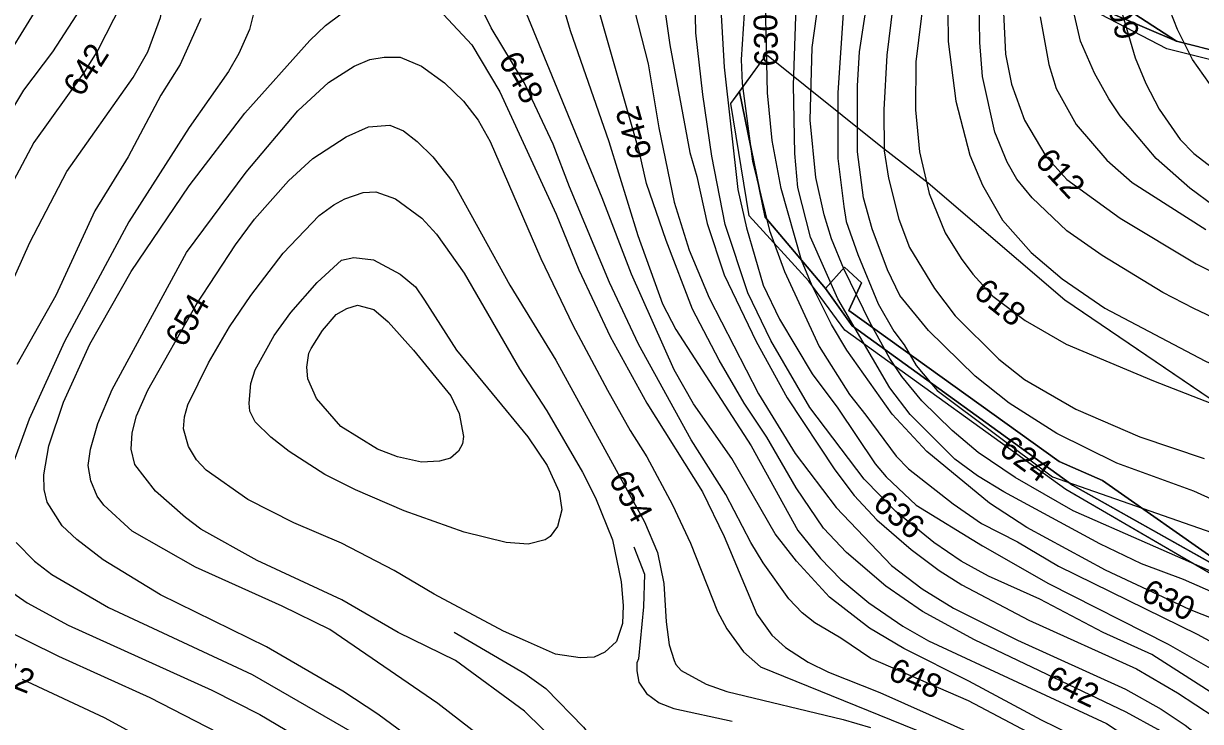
# Model space of a CAD drawing. Extents: x -709418 to -703832, y -1161719 to -1157826.
# Drawn here: x -708183.3 to -707785.2, y -1160132.7 to -1159896.5 of the extents above; entities that cross this region are included whole.
import ezdxf

# ---------------------------------------------------------------- set-up
doc = ezdxf.new("R2010")
doc.units = 0
for name, color, linetype in [('102_obvod PÚ', 7, 'Continuous'), ('120_vrstevnice hlavní', 7, 'Continuous'), ('121_vrstevnice hlavní_popis', 7, 'Continuous'), ('122_vrstevnice základní', 7, 'Continuous'), ('124_vrstevnice doplňková', 7, 'Continuous'), ('206_TTP_KN', 7, 'Continuous'), ('207_lesní pozemek_KN', 7, 'Continuous'), ('210_ostatní plocha_KN', 7, 'Continuous')]:
    doc.layers.add(name, color=color, linetype=linetype)

msp = doc.modelspace()

# ---------------------------------------------------------------- linework, layer by layer
at = {"layer": '102_obvod PÚ'}
for points in [[(-707763.37, -1159913.49), (-707796.59, -1159905.07), (-707818.87, -1159893.49)], [(-707764.12, -1160093), (-707830.79, -1160054.19), (-707905.48, -1160000.3), (-707917.69, -1159983.67), (-707937.88, -1159961.55), (-707944.02, -1159923.62), (-707932.03, -1159906.96), (-707893.28, -1159937.97), (-707877.33, -1159950.42), (-707831.09, -1159990.06), (-707722.66, -1160063.67)], [(-707912, -1159986.19), (-707905.61, -1159978.94), (-707899.9, -1159984.33), (-707904.11, -1159993.64), (-707833.04, -1160044.74), (-707818.33, -1160051.18), (-707777.26, -1160080.04), (-707778.65, -1160072.19), (-707775.41, -1160059.24), (-707762.81, -1160070.55), (-707750.42, -1160090.45), (-707764.92, -1160088.57), (-707828.46, -1160052.75), (-707903.03, -1159998.83), (-707912, -1159986.19)], [(-707912, -1159986.19), (-707903.03, -1159998.83), (-707828.46, -1160052.75), (-707764.92, -1160088.57), (-707750.42, -1160090.45), (-707739.26, -1160091.89), (-707715.64, -1160087.07), (-707732.95, -1160084.32), (-707750.42, -1160090.45), (-707762.81, -1160070.55), (-707775.41, -1160059.24), (-707778.65, -1160072.19), (-707777.26, -1160080.04), (-707818.33, -1160051.18), (-707833.04, -1160044.74), (-707904.11, -1159993.64), (-707899.9, -1159984.33), (-707905.61, -1159978.94), (-707912, -1159986.19)]]:
    msp.add_lwpolyline(points, dxfattribs=at)
at = {"layer": '120_vrstevnice hlavní'}
for points in [[(-707979.86, -1159879.75), (-707972.06, -1159910.12), (-707968.44, -1159931.82), (-707963.23, -1159956.99), (-707958.17, -1159973.19), (-707951.37, -1159989.39), (-707934.74, -1160021.79), (-707922.3, -1160042.04), (-707908.41, -1160060.26), (-707889.75, -1160079.93), (-707879.34, -1160087.89), (-707868.78, -1160094.4), (-707847.08, -1160105.25), (-707810.63, -1160121.74), (-707798.48, -1160128.53), (-707790.38, -1160134.03), (-707781.99, -1160140.68), (-707769.55, -1160153.41), (-707762.32, -1160162.53), (-707758.56, -1160168.17)], [(-707776.59, -1160099.69), (-707788.94, -1160094.83), (-707817.29, -1160081.52), (-707843.9, -1160067.06), (-707856.63, -1160058.81), (-707877.75, -1160041.31), (-707889.46, -1160028.73), (-707904.8, -1160007.03), (-707910, -1159998.35), (-707916.51, -1159985.34), (-707920.13, -1159976.66), (-707927.07, -1159952.36), (-707930.11, -1159936.16), (-707931.7, -1159919.96), (-707932.57, -1159879.46)], [(-707887.87, -1159879.46), (-707891.34, -1159907.23), (-707892.36, -1159925.74), (-707892.21, -1159939.63), (-707890.77, -1159948.89), (-707887.29, -1159962.77), (-707883.68, -1159972.32), (-707875.14, -1159986.2), (-707868.2, -1159995.46), (-707853.45, -1160010.07), (-707844.77, -1160017.01), (-707827.41, -1160026.99), (-707805.71, -1160036.4), (-707784.02, -1160043.77)], [(-708183.23, -1159919.09), (-708173.43, -1159906.12), (-708162.84, -1159889.73)], [(-708081.12, -1159897.15), (-708075.83, -1159893.24)], [(-708041.28, -1159893.52), (-708031.65, -1159903.76), (-708022.25, -1159919.67), (-708003.15, -1159961.04), (-707995.49, -1159979.84), (-707984.93, -1160002.4), (-707972.49, -1160024.97), (-707953.69, -1160055.06), (-707946.31, -1160070.1), (-707935.32, -1160096.42), (-707930.25, -1160103.51), (-707925.62, -1160107.71), (-707917.96, -1160112.62), (-707911.02, -1160116.09), (-707893.66, -1160122.89), (-707852, -1160141.55), (-707841.59, -1160147.05), (-707827.7, -1160155.87), (-707817.43, -1160163.68), (-707801.66, -1160179.02), (-707794.86, -1160187.26), (-707789.08, -1160195.94), (-707783.29, -1160207.22)], [(-707839.42, -1159894.21), (-707836.52, -1159910.41), (-707834.06, -1159918.51), (-707827.27, -1159930.66), (-707816.85, -1159942.81), (-707808.32, -1159950.33), (-707783.44, -1159966.24)], [(-708052.33, -1160138.51), (-708063.47, -1160130.27), (-708075.33, -1160122.46), (-708101.08, -1160107.42), (-708136.95, -1160089.91), (-708156.33, -1160078.05), (-708165.3, -1160071.11), (-708170.22, -1160066.48), (-708175.28, -1160058.53), (-708176.29, -1160054.19), (-708176.44, -1160049.27), (-708174.7, -1160039.43), (-708169.78, -1160024.68), (-708160.82, -1160005.01), (-708146.93, -1159980.42), (-708127.26, -1159951.49), (-708108.45, -1159926.9), (-708086.47, -1159902.31), (-708081.12, -1159897.15)], [(-708191.91, -1159933.41), (-708183.23, -1159919.09)]]:
    msp.add_lwpolyline(points, dxfattribs=at)
at = {"layer": '122_vrstevnice základní'}
for points in [[(-708205.37, -1160024.68), (-708181.21, -1159970.58), (-708168.63, -1159946.57), (-708146.21, -1159914.75), (-708141.29, -1159906.07), (-708136.95, -1159894.5), (-708135.21, -1159885.82), (-708135.07, -1159870.78), (-708136.23, -1159861.23), (-708140.85, -1159838.96), (-708143.46, -1159807.13), (-708142.59, -1159786.02), (-708131.6, -1159722.37), (-708127.69, -1159703.28), (-708123.35, -1159690.55)], [(-707777.94, -1160083.55), (-707828.28, -1160061.42), (-707847.95, -1160050.14), (-707860.39, -1160041.75), (-707869.21, -1160034.23), (-707879.48, -1160024.25), (-707886.28, -1160016), (-707890.33, -1160009.93), (-707896.98, -1159997.78), (-707905.81, -1159979.55), (-707910, -1159969.43), (-707912.46, -1159961.32), (-707915.35, -1159948.6), (-707917.23, -1159929.21), (-707916.51, -1159904.62), (-707910.58, -1159861.81)], [(-707765.79, -1160064.6), (-707787.49, -1160054.77), (-707813.53, -1160045.36), (-707833.78, -1160035.24), (-707849.97, -1160024.97), (-707861.42, -1160015.88), (-707877.17, -1160000.38), (-707886.86, -1159988.52), (-707891.05, -1159979.84), (-707896.26, -1159965.95), (-707899.15, -1159955.54), (-707901.18, -1159939.92), (-707901.18, -1159917.64), (-707900.6, -1159906.07), (-707893.66, -1159860.94)], [(-707969.31, -1159871.36), (-707964.68, -1159903.76), (-707957.88, -1159940.21), (-707955.57, -1159948.31), (-707952.09, -1159964.22), (-707946.31, -1159981.57), (-707935.46, -1160004.14), (-707925.05, -1160023.23)], [(-707938.21, -1159872.22), (-707940.52, -1159908.68), (-707940.23, -1159916.78), (-707936.76, -1159943.1), (-707930.98, -1159966.53), (-707925.91, -1159980.42), (-707914.2, -1160005.88), (-707903.93, -1160022.08), (-707898.43, -1160029.02), (-707888.16, -1160042.91), (-707883.97, -1160047.24), (-707868.92, -1160059.1), (-707859.23, -1160065.76), (-707847.08, -1160071.98), (-707833.2, -1160080.22), (-707786.33, -1160103.22), (-707760.3, -1160117.25)], [(-708190.03, -1159909.83), (-708170.94, -1159878.59)], [(-707877.75, -1159879.17), (-707881.51, -1159909.54), (-707881.65, -1159925.74), (-707880.21, -1159939.92), (-707877.02, -1159954.09), (-707871.53, -1159967.4), (-707866.18, -1159976.08), (-707862.27, -1159981.29), (-707855.47, -1159988.81), (-707844.48, -1159997.05), (-707830.59, -1160005.01), (-707801.09, -1160017.45), (-707777.07, -1160026.85), (-707746.7, -1160037.84), (-707727.9, -1160045.51), (-707698.97, -1160059.25), (-707685.66, -1160067.06), (-707678.6, -1160073.42), (-707671.92, -1160081.67), (-707669.02, -1160086.59), (-707666.28, -1160093.82), (-707664.69, -1160100.76), (-707661.94, -1160125.5), (-707664.09, -1160135.94)], [(-707782.14, -1159916.78), (-707787.92, -1159908.68), (-707792.98, -1159898.55), (-707801.66, -1159876.27)], [(-708003.44, -1159881.48), (-707998.38, -1159898.84), (-707985.36, -1159936.45), (-707975.53, -1159968.27), (-707967.14, -1159991.41), (-707962.65, -1160000.09), (-707937.2, -1160039.43), (-707921.43, -1160068.07), (-707913.76, -1160077.62), (-707906.82, -1160084.71), (-707897.42, -1160092.52), (-707885.85, -1160100.47), (-707877.17, -1160105.39), (-707817, -1160133.45), (-707801.38, -1160143.72), (-707790.96, -1160152.69), (-707783.15, -1160161.37)], [(-707948.04, -1159881.77), (-707946.31, -1159911.28), (-707941.68, -1159952.65), (-707938.79, -1159965.66), (-707933.15, -1159985.05), (-707927.65, -1159996.62), (-707916.51, -1160015.13), (-707907.83, -1160026.7), (-707895.25, -1160045.51), (-707891.49, -1160049.99), (-707881.36, -1160059.54), (-707858.94, -1160073.28), (-707836.67, -1160086.01), (-707796.17, -1160106.55), (-707777.94, -1160116.96)], [(-707963.23, -1160013.69), (-707977.7, -1159981.29), (-707987.53, -1159955.54), (-708016.03, -1159886.11)], [(-707782.72, -1160147.63), (-707790.24, -1160141.55), (-707799.64, -1160135.48), (-707810.34, -1160129.55), (-707861.69, -1160105.1), (-707879.19, -1160095.56), (-707891.63, -1160086.88), (-707904.94, -1160075.59), (-707912.75, -1160067.35), (-707922.01, -1160053.61), (-707931.84, -1160036.54), (-707939.51, -1160024.97), (-707948.04, -1160010.5), (-707957.01, -1159993.15), (-707965.98, -1159970), (-707972.63, -1159950.62), (-707974.95, -1159940.21), (-707990.57, -1159885.53)], [(-707768.69, -1160094.54), (-707790.96, -1160084.71), (-707805.14, -1160079.35), (-707819.31, -1160072.56), (-707851.71, -1160055.05), (-707860.68, -1160049.56), (-707868.35, -1160043.92), (-707883.39, -1160028.87), (-707890.33, -1160019.76), (-707907.83, -1159989.68), (-707917.09, -1159968.85), (-707921.43, -1159952.07), (-707922.44, -1159940.5), (-707922.88, -1159917.35), (-707921.72, -1159884.08)], [(-708104.84, -1159890.45), (-708106.86, -1159898.55), (-708110.48, -1159906.65), (-708113.95, -1159912.73), (-708127.26, -1159931.67), (-708147.65, -1159963.64), (-708169.49, -1160004.14), (-708181.35, -1160030.47), (-708188.01, -1160048.69)], [(-708150.11, -1159889.87), (-708158.21, -1159905.49), (-708162.98, -1159913.3), (-708179.76, -1159936.74), (-708186.71, -1159949.75)], [(-707906.82, -1160104.52), (-707915.64, -1160099.31), (-707919.98, -1160095.99), (-707924.47, -1160091.22), (-707933.15, -1160079.07), (-707937.34, -1160072.12), (-707945.73, -1160055.92), (-707957.45, -1160037.41), (-707975.24, -1160005.01), (-707985.07, -1159984.18), (-707998.67, -1159951.78), (-708004.17, -1159937.31), (-708014, -1159916.49), (-708025.14, -1159897.97), (-708029.62, -1159888.71)], [(-707771.87, -1160129.11), (-707801.66, -1160110.02), (-707818.15, -1160102.64), (-707839.56, -1160091.36), (-707856.92, -1160083.55), (-707866.18, -1160078.49), (-707875.43, -1160072.12), (-707888.31, -1160061.71), (-707899.01, -1160050.72), (-707917.38, -1160026.42), (-707930.54, -1160003.85), (-707938.35, -1159987.65), (-707946.02, -1159964.51), (-707950.5, -1159941.36), (-707953.54, -1159920.54), (-707955.85, -1159899.71), (-707956.14, -1159888.14)], [(-707905.81, -1159889.58), (-707907.83, -1159919.96), (-707907.83, -1159942.23), (-707905.81, -1159958.43), (-707905.09, -1159963.54), (-707901.12, -1159974.68), (-707894.24, -1159991.41), (-707888.88, -1160000.67), (-707885.41, -1160005.3), (-707881.36, -1160012.24), (-707874.28, -1160020.77), (-707835.27, -1160049.96), (-707774.33, -1160071.26)], [(-707745.83, -1160012.67), (-707787.49, -1159993), (-707797.9, -1159987.51), (-707818.44, -1159975.07), (-707830.45, -1159966.68), (-707842.16, -1159955.54), (-707847.37, -1159949.18), (-707850.55, -1159943.39), (-707854.75, -1159933.26), (-707858.94, -1159914.46), (-707859.81, -1159902.89), (-707860.1, -1159888.42)], [(-707780.55, -1159958.29), (-707788.79, -1159952.21), (-707800.22, -1159942.23), (-707812.37, -1159927.77), (-707816.27, -1159921.98), (-707821.05, -1159913.3), (-707825.82, -1159902.45), (-707828.86, -1159889.29)], [(-707812.95, -1159889), (-707807.31, -1159908.1), (-707803.69, -1159916.78), (-707799.21, -1159925.45), (-707792.12, -1159935.72), (-707787.49, -1159940.5), (-707775.34, -1159949.9)], [(-708123.35, -1159894.79), (-708130.3, -1159910.41), (-708136.81, -1159920.82), (-708147.94, -1159941.65), (-708159.22, -1159959.88), (-708172.39, -1159988.52), (-708185.55, -1160011.95)], [(-707870.66, -1159892.47), (-707870.51, -1159902.6), (-707867.91, -1159922.85), (-707863.28, -1159941.07), (-707858.94, -1159951.2), (-707852.15, -1159963.06), (-707842.45, -1159974.05), (-707832.04, -1159982.88), (-707817.58, -1159992.86), (-707783.73, -1160010.65), (-707760.59, -1160021.35), (-707717.19, -1160037.99), (-707695.49, -1160045.51), (-707685.37, -1160049.99), (-707676.69, -1160054.77), (-707668.01, -1160061.27), (-707662.81, -1160067.21), (-707658.18, -1160073.86), (-707654.99, -1160079.93), (-707651.81, -1160088.03), (-707649.93, -1160096.13), (-707648.92, -1160106.26), (-707649.79, -1160132.73), (-707651.1, -1160156.15)], [(-707851.85, -1159892.76), (-707851.13, -1159906.94), (-707849.11, -1159917.06), (-707844.77, -1159929.21), (-707837.54, -1159941.36), (-707830.45, -1159949.32), (-707812.37, -1159962.34), (-707786.62, -1159977.81), (-707767.82, -1159987.36), (-707737.44, -1160001.25), (-707691.59, -1160017.74), (-707674.52, -1160025.69), (-707662.95, -1160033.36), (-707654.99, -1160040.88), (-707646.46, -1160051.87), (-707639.66, -1160065.04), (-707633.88, -1160079.93), (-707628.29, -1160100.16), (-707626.93, -1160123.04), (-707627.51, -1160142.13), (-707627.66, -1160151.82), (-707627.8, -1160158.76), (-707624.83, -1160166.42), (-707617.11, -1160173.94)], [(-708161.39, -1160046.09), (-708160.67, -1160040.59), (-708158.21, -1160031.91), (-708153.29, -1160020.34), (-708128.13, -1159974.05), (-708108.02, -1159946.86), (-708090.52, -1159926.03), (-708080.1, -1159916.49), (-708071.43, -1159910.99), (-708066.16, -1159908.64)], [(-708066.16, -1159908.64), (-708061.37, -1159907.91), (-708055.95, -1159907.95), (-708048.72, -1159910.99), (-708040.91, -1159916.63), (-708034.54, -1159922.85), (-708029.48, -1159929.21), (-708025.43, -1159936.45), (-708008.36, -1159976.08), (-707997.51, -1159998.64), (-707985.8, -1160020.63), (-707978.13, -1160034.23), (-707972.49, -1160043.19), (-707963.81, -1160059.39), (-707957.73, -1160072.41), (-707948.62, -1160095.56), (-707945.44, -1160101.34), (-707939.8, -1160109.15), (-707934.01, -1160114.21), (-707873.7, -1160138.66)], [(-708105.13, -1159962.77), (-708093.7, -1159949.75), (-708085.46, -1159942.23), (-708074.17, -1159934.85), (-708066.65, -1159931.53), (-708059.42, -1159930.95), (-708054.79, -1159932.83), (-708050.16, -1159936.45), (-708044.81, -1159941.65), (-708038.01, -1159950.33), (-708018.78, -1159985.05), (-708003.3, -1160010.5), (-707973.21, -1160065.18), (-707968.87, -1160075.59), (-707966.7, -1160086.01), (-707965.98, -1160099.03), (-707964.97, -1160106.84), (-707963.23, -1160112.05), (-707962.65, -1160113.49), (-707960.92, -1160115.52), (-707952.38, -1160120.14), (-707945.44, -1160122.6), (-707906.1, -1160132.01), (-707896.84, -1160134.75)], [(-708078.37, -1159957.85), (-708074.61, -1159955.83), (-708068.37, -1159953.7), (-708064.08, -1159953.45), (-708057.53, -1159955.9), (-708048.57, -1159962.34), (-708043.65, -1159967.83), (-708034.25, -1159981), (-708015.59, -1160013.4), (-708006.34, -1160027.57), (-707994.19, -1160048.4), (-707989.85, -1160057.08), (-707984.06, -1160071.26), (-707981.17, -1160085.43), (-707980.44, -1160093.53), (-707980.73, -1160099.6), (-707982.76, -1160105.68), (-707986.73, -1160109.23), (-707990.26, -1160110.94), (-707995.04, -1160111.19), (-708003.36, -1160109.96), (-708013.57, -1160105.39), (-708020.95, -1160102.21), (-708044.38, -1160089.62), (-708057.97, -1160081.67), (-708075.77, -1160072.41), (-708091.82, -1160065.47), (-708107.44, -1160057.66), (-708121.47, -1160047.68), (-708124.8, -1160044.21), (-708127.55, -1160039.72), (-708129.14, -1160033.65), (-708128.85, -1160029.6), (-708127.69, -1160025.55), (-708120.75, -1160011.37), (-708113.66, -1159999.22), (-708106.43, -1159988.52), (-708095.44, -1159974.2), (-708083.29, -1159961.47), (-708078.37, -1159957.85)], [(-708001.56, -1160141.26), (-708013.86, -1160129.26), (-708037.15, -1160112.04), (-708056.53, -1160102.64), (-708075.62, -1160091.51), (-708104.26, -1160078.2), (-708123.35, -1160067.64), (-708128.56, -1160063.73), (-708138.69, -1160054.77), (-708145.63, -1160045.8), (-708146.93, -1160040.59), (-708146.5, -1160035.09), (-708145.05, -1160029.31), (-708141.29, -1160020.63), (-708124.94, -1159991.7), (-708111.64, -1159971.45), (-708105.13, -1159962.77)], [(-708071.57, -1159975.65), (-708064.92, -1159976.51), (-708055.96, -1159981.36), (-708050.74, -1159985.62), (-708047.7, -1159990.11), (-708036.86, -1160007.03), (-708012.7, -1160036.4), (-708006.19, -1160046.09), (-708002.14, -1160055.06), (-708001.27, -1160061.13), (-708002.72, -1160066.77), (-708005.18, -1160070.1), (-708006.91, -1160071.25), (-708012.56, -1160072.7), (-708020.08, -1160072.12), (-708034.25, -1160068.65), (-708054.5, -1160061.42), (-708070.99, -1160054.33), (-708081.41, -1160049.12), (-708093.41, -1160041.31), (-708099.63, -1160036.54), (-708104.98, -1160031.33), (-708106.75, -1160027.76), (-708107.01, -1160024.97), (-708106.43, -1160018.31), (-708104.98, -1160013.69), (-708098.47, -1160002.11), (-708092.83, -1159994.3), (-708084.01, -1159984.18), (-708075.77, -1159976.66), (-708071.57, -1159975.65)], [(-707783.73, -1160174.53), (-707790.09, -1160167.01), (-707800.51, -1160157.32), (-707816.71, -1160145.17), (-707828.86, -1160137.21), (-707838.98, -1160132.3), (-707863.57, -1160119.13), (-707885.56, -1160107.99), (-707897.13, -1160101.2), (-707910.73, -1160090.64), (-707921.86, -1160078.49), (-707929.1, -1160069.23), (-707943.7, -1160043.77), (-707956.72, -1160025.26), (-707963.23, -1160013.69)], [(-707925.05, -1160023.23), (-707908.85, -1160047.53), (-707902.34, -1160056.21), (-707894.67, -1160064.46), (-707883.1, -1160074.58), (-707873.55, -1160081.67), (-707865.89, -1160086.44), (-707843.32, -1160098.45), (-707806.87, -1160114.94), (-707792.98, -1160123.04), (-707780.55, -1160131.14)], [(-708021.23, -1160143.72), (-708043.22, -1160126.65), (-708079.67, -1160101.63), (-708095.87, -1160093.68), (-708125.09, -1160080.51), (-708146.5, -1160068.36), (-708156.19, -1160059.54), (-708158.36, -1160056.5), (-708160.53, -1160051.29), (-708161.39, -1160046.09)], [(-708185.84, -1160072.12), (-708179.62, -1160078.49), (-708173.69, -1160082.97), (-708154.6, -1160094.11), (-708106, -1160116.82), (-708072.15, -1160136.34), (-708047.56, -1160154.57), (-708031.65, -1160168.89), (-708025.43, -1160176.27), (-708013.13, -1160195.07), (-708010.39, -1160201.15), (-708005.76, -1160217.35), (-708004.31, -1160227.47), (-708003.88, -1160245.7), (-708005.03, -1160261.9), (-708004.89, -1160269.71), (-708005.47, -1160277.52), (-708008.36, -1160295.74), (-708007.2, -1160359.68), (-708006.34, -1160378.19), (-708004.6, -1160399.02), (-708001.13, -1160419.85), (-707996.07, -1160438.07), (-707988.4, -1160457.75)], [(-708190.61, -1160086.59), (-708182.08, -1160092.52), (-708168.19, -1160100.18), (-708119.59, -1160122.17), (-708103.39, -1160130.41), (-708077.65, -1160145.6), (-708062.02, -1160156.59), (-708049.01, -1160166.86), (-708038.74, -1160177.71), (-708031.5, -1160189.57), (-708022.97, -1160212.72), (-708018.63, -1160230.07), (-708016.03, -1160244.54), (-708014.72, -1160261.03), (-708014.72, -1160276.65), (-708015.59, -1160287.06), (-708015.74, -1160300.08), (-708015.01, -1160305.29), (-708014.15, -1160349.84), (-708013.71, -1160366.04), (-708007.93, -1160415.51), (-708003.88, -1160441.55)], [(-708014.58, -1160445.02), (-708018.48, -1160410.01), (-708020.95, -1160365.46), (-708020.8, -1160340.87), (-708024.13, -1160309.05), (-708024.27, -1160297.48), (-708026.44, -1160268.55), (-708031.5, -1160225.16), (-708035.99, -1160210.69), (-708039.89, -1160202.01), (-708046.84, -1160190.44), (-708056.82, -1160178.29), (-708073.16, -1160164.26), (-708093.56, -1160149.8), (-708102.09, -1160144.45), (-708140.42, -1160124.77), (-708171.38, -1160110.74), (-708201.75, -1160095.7)], [(-707785.17, -1160189.86), (-707791.83, -1160180.61), (-707809.04, -1160161.8), (-707818.88, -1160153.41), (-707831.6, -1160143.87), (-707843.61, -1160136.34), (-707863.72, -1160125.79), (-707896.7, -1160111.47), (-707906.82, -1160104.52)], [(-708183.81, -1160118.41), (-708156.04, -1160131.43), (-708128.27, -1160146.47), (-708109.76, -1160155.73)]]:
    msp.add_lwpolyline(points, dxfattribs=at)
at = {"layer": '124_vrstevnice doplňková'}
for points in [[(-708056.82, -1160043.19), (-708063.61, -1160040.59), (-708076.03, -1160032.87), (-708084.15, -1160023.38), (-708087.19, -1160016.72), (-708087.48, -1160012.82), (-708086.76, -1160008.05), (-708086.03, -1160006.45), (-708082.14, -1160000.36), (-708077.5, -1159995.01), (-708073.97, -1159992.97), (-708070.35, -1159991.8), (-708064.76, -1159993.31), (-708059.97, -1159997.47), (-708051.4, -1160007.01), (-708038.74, -1160022.51), (-708035.92, -1160028.51), (-708034.54, -1160036.25), (-708034.83, -1160038.71), (-708036.14, -1160041.24), (-708038.88, -1160043.63), (-708042.64, -1160044.64), (-708048.72, -1160044.93), (-708056.82, -1160043.19)], [(-707976.83, -1160073.58), (-707973.31, -1160082.88), (-707973.56, -1160093.89), (-707975.32, -1160111.5), (-707975.9, -1160112.84), (-707975.89, -1160115.59), (-707975.23, -1160119.37), (-707972.55, -1160123.24), (-707968.26, -1160126.42), (-707963.38, -1160128.39), (-707943.56, -1160132.58)], [(-708037.68, -1160102.46), (-708013.71, -1160116.53), (-708006.62, -1160121.59), (-707993.9, -1160134.61), (-707988.98, -1160141.12), (-707983.77, -1160149.94), (-707980.44, -1160157.61)]]:
    msp.add_lwpolyline(points, dxfattribs=at)
at = {"layer": '206_TTP_KN'}
for p, q in [((-707941.12, -1159919.59), (-707932.03, -1159906.96)), ((-707932.03, -1159906.96), (-707893.28, -1159937.97)), ((-707932.41, -1159962.03), (-707941.12, -1159919.59)), ((-707893.28, -1159937.97), (-707877.33, -1159950.42)), ((-707877.33, -1159950.42), (-707831.09, -1159990.06)), ((-707912, -1159986.19), (-707932.41, -1159962.03)), ((-707905.61, -1159978.94), (-707912, -1159986.19)), ((-707899.9, -1159984.33), (-707905.61, -1159978.94)), ((-707904.11, -1159993.64), (-707899.9, -1159984.33)), ((-707831.09, -1159990.06), (-707722.66, -1160063.67)), ((-707833.04, -1160044.74), (-707904.11, -1159993.64)), ((-707818.33, -1160051.18), (-707833.04, -1160044.74)), ((-707777.26, -1160080.04), (-707818.33, -1160051.18))]:
    msp.add_line(p, q, dxfattribs=at)
msp.add_lwpolyline([(-707749.3, -1159879.4), (-707714.62, -1159905.52), (-707724.61, -1159907.59), (-707738.66, -1159898.38), (-707749.72, -1159893.67), (-707761.93, -1159910.51), (-707793.34, -1159902.47), (-707811.61, -1159890.66)], dxfattribs=at)
at = {"layer": '207_lesní pozemek_KN'}
for p, q in [((-707912, -1159986.19), (-707905.61, -1159978.94)), ((-707905.61, -1159978.94), (-707899.9, -1159984.33)), ((-707903.03, -1159998.83), (-707912, -1159986.19)), ((-707899.9, -1159984.33), (-707904.11, -1159993.64)), ((-707904.11, -1159993.64), (-707833.04, -1160044.74)), ((-707828.46, -1160052.75), (-707903.03, -1159998.83)), ((-707833.04, -1160044.74), (-707818.33, -1160051.18)), ((-707764.92, -1160088.57), (-707828.46, -1160052.75)), ((-707818.33, -1160051.18), (-707777.26, -1160080.04))]:
    msp.add_line(p, q, dxfattribs=at)
at = {"layer": '210_ostatní plocha_KN'}
for p, q in [((-707811.61, -1159890.66), (-707793.34, -1159902.47)), ((-707796.59, -1159905.07), (-707818.87, -1159893.49)), ((-707793.34, -1159902.47), (-707815.82, -1159892.87)), ((-707815.82, -1159892.87), (-707793.34, -1159902.47)), ((-707793.34, -1159902.47), (-707761.93, -1159910.51)), ((-707763.37, -1159913.49), (-707796.59, -1159905.07)), ((-707944.02, -1159923.62), (-707941.12, -1159919.59)), ((-707941.12, -1159919.59), (-707932.41, -1159962.03)), ((-707937.88, -1159961.55), (-707944.02, -1159923.62)), ((-707917.69, -1159983.67), (-707937.88, -1159961.55)), ((-707932.41, -1159962.03), (-707912, -1159986.19)), ((-707905.48, -1160000.3), (-707917.69, -1159983.67)), ((-707912, -1159986.19), (-707903.03, -1159998.83)), ((-707903.03, -1159998.83), (-707828.46, -1160052.75)), ((-707830.79, -1160054.19), (-707905.48, -1160000.3)), ((-707764.12, -1160093), (-707830.79, -1160054.19)), ((-707828.46, -1160052.75), (-707764.92, -1160088.57))]:
    msp.add_line(p, q, dxfattribs=at)

# ---------------------------------------------------------------- texts
at = {"layer": '121_vrstevnice hlavní_popis'}
for s, rotation, p in [('606', 105.8646, (-707805.63, -1159900.51)), ('630', 91.2257, (-707928.04, -1159911.02)), ('642', 57.2865, (-708163.7, -1159921.74)), ('648', 300.1217, (-708022.91, -1159908.95)), ('642', 106.0976, (-707970.58, -1159940.98)), ('612', 313.0001, (-707841.59, -1159943.35)), ('618', 321.4327, (-707862.43, -1159988.39)), ('654', 60.1146, (-708128.95, -1160006.53)), ('624', 323.9166, (-707853.87, -1160041.71)), ('654', 298.6682, (-707985.61, -1160050.61)), ('636', 319.381, (-707896.48, -1160059.92)), ('630', 335.0771, (-707805.72, -1160091.44)), ('642', 338.1488, (-708198.26, -1160116.82)), ('648', 336.9517, (-707891.31, -1160118.25)), ('642', 334.6523, (-707838.17, -1160120.68))]:
    msp.add_text(s, height=8, rotation=rotation, dxfattribs=at).set_placement(p)

doc.saveas('drawing.dxf')
